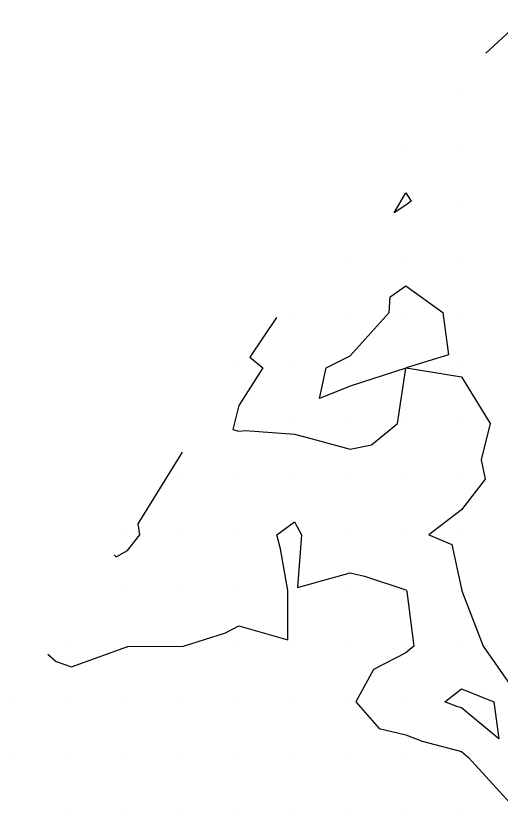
# Model space of a CAD drawing. Extents: x 2188792 to 2191981, y 386090 to 389710.
# Drawn here: x 2188940 to 2189026.9, y 386390 to 386533.3 of the extents above; entities that cross this region are included whole.
import ezdxf

# ---------------------------------------------------------------- set-up
doc = ezdxf.new("R2010")
doc.units = 0
doc.layers.add('DTM Contours Minor', color=7, linetype='Continuous')
doc.layers.add('Exist DTM QL2 LIDAR Elevation Point', color=7, linetype='Continuous')

msp = doc.modelspace()

# ---------------------------------------------------------------- linework, layer by layer
at = {"layer": 'DTM Contours Minor'}
for points in [[(2189031.61, 386533.27), (2189024.34, 386526.56)], [(2189009.97, 386499.25), (2189007.87, 386497.9), (2189009.97, 386501.5), (2189010.9, 386500), (2189009.97, 386499.25)], [(2188986.75, 386479.04), (2188981.93, 386471.96), (2188984.29, 386469.99), (2188979.96, 386463.22), (2188978.9, 386458.93), (2188979.96, 386458.66), (2188981.18, 386458.78), (2188989.97, 386458.08), (2188992.51, 386457.44), (2188999.97, 386455.37), (2189003.81, 386456.15), (2189008.48, 386459.99), (2189009.95, 386469.98), (2188999.97, 386466.75), (2188994.49, 386464.52), (2188995.65, 386469.99), (2188999.97, 386472.18), (2189006.95, 386479.99), (2189007.15, 386482.81), (2189009.97, 386484.73), (2189016.61, 386479.99), (2189017.62, 386472.34), (2189010.04, 386469.99), (2189019.97, 386468.38), (2189025.1, 386459.99), (2189023.48, 386453.5), (2189024.23, 386449.99), (2189019.97, 386444.51), (2189014.1, 386439.99), (2189018.24, 386438.26), (2189019.97, 386430.21), (2189020.01, 386430.03), (2189020, 386429.99), (2189020.03, 386429.92), (2189023.85, 386419.99), (2189029.97, 386411.23)], [(2188957.57, 386436.41), (2188957.98, 386436.04), (2188959.96, 386437.21), (2188962.21, 386439.99), (2188961.92, 386441.95), (2188969.86, 386454.83)], [(2188945.67, 386418.55), (2188947.17, 386417.2), (2188949.96, 386416.26), (2188959.84, 386419.87), (2188959.96, 386419.86), (2188960.05, 386419.9), (2188969.96, 386419.96), (2188970.05, 386419.99), (2188977.58, 386422.38), (2188979.96, 386423.63), (2188988.8, 386421.15), (2188988.77, 386429.99), (2188987.45, 386437.47), (2188986.83, 386439.99), (2188989.97, 386442.36), (2188991.22, 386439.99), (2188990.51, 386430.53), (2188999.97, 386433.19), (2189002.54, 386432.57), (2189009.97, 386430.1), (2189010.04, 386430.07), (2189010.06, 386429.99), (2189010.13, 386429.83), (2189011.39, 386419.99), (2189009.97, 386418.8), (2189004.14, 386415.81), (2189000.98, 386409.99), (2189005.17, 386405.2), (2189009.97, 386404.05), (2189012.87, 386402.89), (2189019.97, 386401.04), (2189021.22, 386399.99), (2189029.97, 386390.37)], [(2189019.11, 386409.13), (2189016.97, 386409.99), (2189019.97, 386412.34), (2189025.77, 386409.99), (2189026.65, 386403.31), (2189019.97, 386408.91), (2189019.11, 386409.13)]]:
    msp.add_lwpolyline(points, dxfattribs=at)
at = {"layer": 'Exist DTM QL2 LIDAR Elevation Point'}
for p, q in [((2189019.97, 386520), (2189019.97, 386520)), ((2189009.97, 386510), (2189009.97, 386510)), ((2189019.97, 386510), (2189019.97, 386510)), ((2189009.97, 386500), (2189009.97, 386500)), ((2189019.97, 386500), (2189019.97, 386500)), ((2188999.97, 386490), (2188999.97, 386490)), ((2189009.97, 386490), (2189009.97, 386490)), ((2189019.97, 386490), (2189019.97, 386490)), ((2188989.97, 386479.99), (2188989.97, 386479.99)), ((2188999.97, 386479.99), (2188999.97, 386479.99)), ((2189009.97, 386479.99), (2189009.97, 386479.99)), ((2189019.97, 386479.99), (2189019.97, 386479.99)), ((2188979.96, 386469.99), (2188979.96, 386469.99)), ((2188989.97, 386469.99), (2188989.97, 386469.99)), ((2188999.97, 386469.99), (2188999.97, 386469.99)), ((2189009.97, 386469.99), (2189009.97, 386469.99)), ((2189019.97, 386469.99), (2189019.97, 386469.99)), ((2188979.96, 386459.99), (2188979.96, 386459.99)), ((2188989.97, 386459.99), (2188989.97, 386459.99)), ((2188999.97, 386459.99), (2188999.97, 386459.99)), ((2189009.97, 386459.99), (2189009.97, 386459.99)), ((2189019.97, 386459.99), (2189019.97, 386459.99)), ((2188969.96, 386449.99), (2188969.96, 386449.99)), ((2188979.96, 386449.99), (2188979.96, 386449.99)), ((2188989.97, 386449.99), (2188989.97, 386449.99)), ((2188999.97, 386449.99), (2188999.97, 386449.99)), ((2189009.97, 386449.99), (2189009.97, 386449.99)), ((2189019.97, 386449.99), (2189019.97, 386449.99)), ((2188959.96, 386439.99), (2188959.96, 386439.99)), ((2188969.96, 386439.99), (2188969.96, 386439.99)), ((2188979.96, 386439.99), (2188979.96, 386439.99)), ((2188989.97, 386439.99), (2188989.97, 386439.99)), ((2188999.97, 386439.99), (2188999.97, 386439.99)), ((2189009.97, 386439.99), (2189009.97, 386439.99)), ((2189019.97, 386439.99), (2189019.97, 386439.99)), ((2188959.96, 386429.99), (2188959.96, 386429.99)), ((2188969.96, 386429.99), (2188969.96, 386429.99)), ((2188979.96, 386429.99), (2188979.96, 386429.99)), ((2188989.97, 386429.99), (2188989.97, 386429.99)), ((2188999.97, 386429.99), (2188999.97, 386429.99)), ((2189009.97, 386429.99), (2189009.97, 386429.99)), ((2189019.97, 386429.99), (2189019.97, 386429.99)), ((2188949.96, 386419.99), (2188949.96, 386419.99)), ((2188959.96, 386419.99), (2188959.96, 386419.99)), ((2188969.96, 386419.99), (2188969.96, 386419.99)), ((2188979.96, 386419.99), (2188979.96, 386419.99)), ((2188989.97, 386419.99), (2188989.97, 386419.99)), ((2188999.97, 386419.99), (2188999.97, 386419.99)), ((2189009.97, 386419.99), (2189009.97, 386419.99)), ((2189019.97, 386419.99), (2189019.97, 386419.99)), ((2188939.96, 386409.99), (2188939.96, 386409.99)), ((2188949.96, 386409.99), (2188949.96, 386409.99)), ((2188959.96, 386409.99), (2188959.96, 386409.99)), ((2188969.96, 386409.99), (2188969.96, 386409.99)), ((2188979.96, 386409.99), (2188979.96, 386409.99)), ((2188989.97, 386409.99), (2188989.97, 386409.99)), ((2188999.97, 386409.99), (2188999.97, 386409.99)), ((2189009.97, 386409.99), (2189009.97, 386409.99)), ((2189019.97, 386409.99), (2189019.97, 386409.99)), ((2188939.96, 386399.99), (2188939.96, 386399.99)), ((2188949.96, 386399.99), (2188949.96, 386399.99)), ((2188959.96, 386399.99), (2188959.96, 386399.99)), ((2188969.96, 386399.99), (2188969.96, 386399.99)), ((2188979.96, 386399.99), (2188979.96, 386399.99)), ((2188989.97, 386399.99), (2188989.97, 386399.99)), ((2188999.97, 386399.99), (2188999.97, 386399.99)), ((2189009.97, 386399.99), (2189009.97, 386399.99)), ((2189019.97, 386399.99), (2189019.97, 386399.99)), ((2188949.96, 386389.99), (2188949.96, 386389.99)), ((2188959.96, 386389.99), (2188959.96, 386389.99)), ((2188969.96, 386389.99), (2188969.96, 386389.99)), ((2188979.96, 386389.99), (2188979.96, 386389.99)), ((2188989.97, 386389.99), (2188989.97, 386389.99)), ((2188999.97, 386389.99), (2188999.97, 386389.99)), ((2189009.97, 386389.99), (2189009.97, 386389.99)), ((2189019.97, 386389.99), (2189019.97, 386389.99))]:
    msp.add_line(p, q, dxfattribs=at)

doc.saveas('drawing.dxf')
